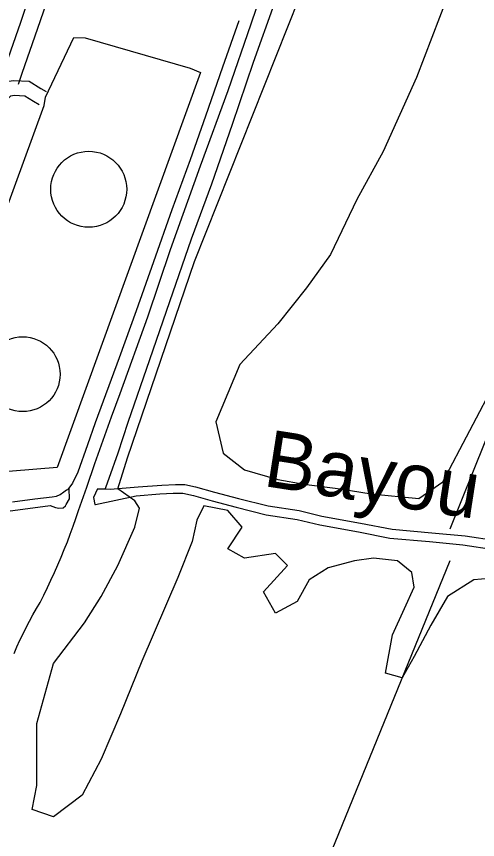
# Model space of a CAD drawing. Extents: x 3329332 to 3367211, y 631066 to 656469.
# Drawn here: x 3338733 to 3339674, y 651272 to 652948 of the extents above; entities that cross this region are included whole.
import ezdxf

# ---------------------------------------------------------------- set-up
doc = ezdxf.new("R2010")
doc.units = 0
for name, color, linetype in [('V-DOMW-TANK', 7, 'Continuous'), ('V-RIVR-IDEN', 7, 'Continuous'), ('V-ROAD-CNTR', 7, 'Continuous'), ('V-SITE-OTLN', 7, 'Continuous'), ('V-SITE-VEGE', 7, 'Continuous'), ('V-TOPO-SHOR', 7, 'Continuous')]:
    doc.layers.add(name, color=color, linetype=linetype)

msp = doc.modelspace()

# ---------------------------------------------------------------- linework, layer by layer
at = {"layer": 'V-DOMW-TANK'}
for centre, radius in [((3338880.775496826, 652596.4476143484), 77.39943451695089), ((3338746.023159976, 652219.7569567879), 76.28614585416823)]:
    msp.add_circle(centre, radius, dxfattribs=at)
at = {"layer": 'V-ROAD-CNTR'}
for points in [[(3338728.4960000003, 651651.157), (3338734.399, 651664.469), (3338740.508, 651677.689), (3338746.822, 651690.81), (3338753.341, 651703.834), (3338760.062, 651716.75), (3338766.986, 651729.563), (3338774.107, 651742.264), (3338781.429, 651754.853), (3338789.088, 651769.951), (3338796.553, 651785.145), (3338803.822, 651800.438), (3338810.889, 651815.8200000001), (3338817.756, 651831.295), (3338824.4250000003, 651846.858), (3338830.8880000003, 651862.505), (3338837.149, 651878.233), (3338843.205, 651894.044), (3338849.056, 651909.93), (3338854.698, 651925.89), (3338860.136, 651941.924), (3338876.6750000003, 651989.802), (3338893.426, 652037.611), (3338910.381, 652085.343), (3338927.545, 652133.002), (3338944.917, 652180.588), (3339001.142, 652336.393), (3339047.767, 652474.082), (3339108.617, 652644.318), (3339165.245, 652797.6460000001), (3339212.273, 652933.678), (3339263.522, 653085.795)], [(3338588.458785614, 652495.196982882), (3338607.59074735, 652558.773855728), (3338655.87565078, 652707.7975576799), (3338690.2755819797, 652797.539378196), (3338707.6055473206, 652815.124343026), (3338727.61050731, 652818.249336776), (3338759.62544328, 652816.3303406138), (3338783.3593958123, 652801.640369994), (3338794.198374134, 652795.7823817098)], [(3338623.998714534, 652509.1929548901), (3338636.2266900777, 652549.8278736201), (3338684.1715941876, 652697.7975776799), (3338716.043530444, 652780.9474113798), (3338722.021518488, 652787.0123992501), (3338729.0445044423, 652788.1093970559), (3338750.273461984, 652786.836399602), (3338768.319425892, 652775.668421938), (3338779.932402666, 652769.390434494)]]:
    msp.add_lwpolyline(points, dxfattribs=at)
at = {"layer": 'V-SITE-OTLN'}
msp.add_lwpolyline([(3339108.394, 652834.133), (3338816.208, 652029.576), (3338542.278, 652007.616), (3338536.74, 652006.264), (3338527.153, 652022.914), (3338525.9020000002, 652046.431), (3338789.955, 652766.791), (3338792.822, 652783.955), (3338850.207, 652905.324), (3338873.716, 652905.1900000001), (3339087.707, 652843.134)], close=True, dxfattribs=at)
at = {"layer": 'V-SITE-VEGE'}
for p, q in [((3339636.725, 653053.2220000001), (3339549.079, 652824.1939999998)), ((3339096.241, 652448.9759999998), (3339315.357, 652999.6199999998)), ((3339549.079, 652824.1939999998), (3339480.909, 652673.1339999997)), ((3339480.909, 652673.1339999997), (3339427.348, 652575.6749999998)), ((3339427.348, 652575.6749999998), (3339373.786, 652463.5989999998)), ((3339373.786, 652463.5989999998), (3339325.095, 652395.3779999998)), ((3338959.904, 652049.4009999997), (3339096.241, 652448.9759999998)), ((3339325.095, 652395.3779999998), (3339266.664, 652322.2829999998)), ((3339266.664, 652322.2829999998), (3339188.756, 652239.4429999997)), ((3339602.64, 652000.671), (3339743.848, 652268.6799999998)), ((3339188.756, 652239.4429999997), (3339140.0640000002, 652122.492)), ((3339140.0640000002, 652122.492), (3339154.673, 652059.145)), ((3339154.673, 652059.145), (3339198.4960000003, 652025.036)), ((3338940.427, 651986.052), (3338959.904, 652049.4009999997)), ((3339198.4960000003, 652025.036), (3339266.664, 652005.5429999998)), ((3339266.664, 652005.5429999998), (3339320.225, 651995.7989999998)), ((3339320.225, 651995.7989999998), (3339393.2630000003, 651986.052)), ((3339553.9450000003, 651966.5589999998), (3339602.64, 652000.6709999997)), ((3338974.5100000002, 651961.687), (3338940.427, 651986.052)), ((3339393.2630000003, 651986.052), (3339456.562, 651976.306)), ((3339456.562, 651976.306), (3339553.9450000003, 651966.559)), ((3338984.25, 651947.069), (3338974.5100000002, 651961.687)), ((3338974.5100000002, 651908.0849999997), (3338984.25, 651947.069)), ((3339115.718, 651951.9429999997), (3339101.111, 651922.7049999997)), ((3339164.411, 651942.196), (3339115.718, 651951.9429999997)), ((3339193.626, 651908.0849999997), (3339164.411, 651942.196)), ((3339101.111, 651922.7049999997), (3339091.3710000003, 651878.848)), ((3338940.427, 651830.1199999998), (3338974.5100000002, 651908.0849999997)), ((3339164.411, 651864.229), (3339193.626, 651908.0849999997)), ((3339091.3710000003, 651878.848), (3339062.156, 651805.754)), ((3339198.4960000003, 651844.736), (3339164.411, 651864.229)), ((3339261.795, 651854.4829999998), (3339198.4960000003, 651844.736)), ((3339286.14, 651830.1199999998), (3339261.795, 651854.4829999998)), ((3339461.432, 651844.736), (3339422.4790000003, 651839.8639999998)), ((3339510.126, 651839.8639999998), (3339461.432, 651844.736)), ((3338906.342, 651766.7710000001), (3338940.427, 651830.1199999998)), ((3339237.449, 651776.517), (3339286.14, 651830.1199999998)), ((3339368.918, 651825.2449999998), (3339329.965, 651800.8799999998)), ((3339422.4790000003, 651839.8639999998), (3339368.918, 651825.2449999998)), ((3339539.34, 651815.5009999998), (3339510.126, 651839.8639999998)), ((3339544.208, 651786.2619999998), (3339539.34, 651815.5009999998)), ((3339062.156, 651805.754), (3338989.119, 651635.2009999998)), ((3339329.965, 651800.8799999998), (3339305.619, 651757.0239999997)), ((3339665.94, 651800.8799999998), (3339612.378, 651766.7709999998)), ((3339719.501, 651805.754), (3339665.94, 651800.8799999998)), ((3339261.795, 651732.6589999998), (3339237.449, 651776.517)), ((3339524.732, 651742.4059999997), (3339544.208, 651786.2619999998)), ((3338872.258, 651713.1680000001), (3338906.342, 651766.7710000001)), ((3339612.378, 651766.7710000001), (3339578.293, 651708.296)), ((3339305.619, 651757.0239999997), (3339261.795, 651732.6589999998)), ((3339500.3850000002, 651688.8029999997), (3339524.732, 651742.4059999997)), ((3338808.958, 651630.329), (3338872.258, 651713.1680000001)), ((3339578.293, 651708.296), (3339544.208, 651644.948)), ((3339485.779, 651610.836), (3339500.3850000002, 651688.8029999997)), ((3339544.208, 651644.948), (3339519.864, 651601.0920000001)), ((3338774.873, 651508.5059999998), (3338808.958, 651630.329)), ((3338989.119, 651635.2009999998), (3338945.295, 651528.001)), ((3339519.864, 651601.0920000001), (3339485.779, 651610.836)), ((3338945.295, 651528.001), (3338906.342, 651435.4130000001)), ((3338774.873, 651381.81), (3338774.873, 651508.5059999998)), ((3338906.342, 651435.4130000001), (3338867.3850000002, 651362.319)), ((3338765.1350000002, 651333.0799999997), (3338774.873, 651381.81)), ((3338867.3850000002, 651362.319), (3338808.958, 651318.4619999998)), ((3338808.958, 651318.4619999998), (3338765.1350000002, 651333.0799999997))]:
    msp.add_line(p, q, dxfattribs=at)
at = {"layer": 'V-TOPO-SHOR'}
for p, q in [((3339617.5364785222, 651905.0866606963), (3340718.8788384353, 654637.0891855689)), ((3338757.4405332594, 649730.8316572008), (3339617.6586096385, 651840.4733818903))]:
    msp.add_line(p, q, dxfattribs=at)
for points in [[(3339375.2916394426, 654643.2807012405), (3339368.582, 654624.853), (3339366.481, 654618.6680000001), (3339331.616, 654515.1950000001), (3339308.535, 654450.892), (3339282.071, 654372.564), (3339247.636, 654272.39), (3339214.48, 654179.647), (3339178.401, 654080.7220000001), (3339144.803, 653982.608), (3339107.862, 653877.493), (3339051.968, 653707.638), (3339010.87, 653598.002), (3338973.077, 653488.348), (3338912.677, 653325.129), (3338866.484, 653191.153), (3338831.218, 653089.746), (3338819.036, 653053.881), (3338804.725, 653006.462), (3338776.585, 652924.014), (3338744.677, 652832.501), (3338737.139, 652809.778)], [(3339165.992, 654136.34), (3339129.443, 654027.9180000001), (3339096.2660000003, 653930.628), (3339060.9930000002, 653828.808), (3339024.494, 653728.6460000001), (3338985.494, 653624.784), (3338959.044, 653548.934), (3338931.742, 653468.546), (3338903.633, 653391.468), (3338869.186, 653289.229), (3338832.694, 653190.721), (3338797.102, 653105.01), (3338783.6920000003, 653070.802), (3338768.105, 653016.784), (3338741.626, 652935.978), (3338710.98, 652848.588), (3338679.955, 652766.983), (3338635.458, 652640.431), (3338596.865, 652535.7390000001), (3338572.086, 652463.185), (3338535.929, 652360.707)], [(3339258.693, 652974.044), (3339216.303, 652854.9180000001), (3339173.457, 652728.36), (3339131.055, 652606.758), (3339089.534, 652495.062), (3339045.441, 652366.859), (3339004.71, 652248.964), (3338960.6210000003, 652121.1730000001), (3338940.0300000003, 652058.924), (3338921.565, 652007.4010000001), (3338915.688, 651990.498), (3338914.0100000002, 651985.927)], [(3339186.896, 652939.777), (3339153.878, 652844.908), (3339118.622, 652745.154), (3339087.556, 652656.528), (3339050.221, 652554.7220000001), (3339012.861, 652448.785), (3338977.603, 652348.62), (3338942.781, 652252.993), (3338894.12, 652120.686), (3338878.588, 652076.166), (3338858.446, 652020.108), (3338847.9930000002, 651997.865), (3338837.855, 651985.165)], [(3338898.835, 651986.011), (3338914.0100000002, 651985.927), (3338924.3850000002, 651985.868), (3338981.901, 651990.06), (3339029.97, 651993.894), (3339057.491, 651995.383), (3339076.793, 651995.272), (3339098.531, 651990.634), (3339137.072, 651979.738), (3339185.8680000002, 651966.731), (3339246.558, 651951.605), (3339310.1550000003, 651941.799), (3339356.0870000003, 651930.863), (3339435.2630000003, 651916.453), (3339499.257, 651904.181), (3339580.114, 651896.743), (3339648.247, 651890.2000000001), (3339711.434, 651880.808)], [(3338725.068, 651959.481), (3338771.097, 651965.791), (3338806.437, 651970.109), (3338815.0670000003, 651971.292), (3338822.4790000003, 651974.534), (3338830.313, 651980.24), (3338835.265, 651984.3200000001), (3338837.855, 651985.165), (3338840.944, 651986.175)], [(3338834.832, 651954.536), (3338841.615, 651965.873), (3338840.944, 651986.175)], [(3338898.835, 651986.011), (3338890.821, 651968.9230000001), (3338892.953, 651954.212), (3338894.605, 651954.001), (3338977.619, 651971.976), (3339025.69, 651975.812), (3339053.211, 651977.299), (3339072.511, 651977.1900000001), (3339094.251, 651972.55), (3339132.792, 651961.654), (3339181.585, 651948.65), (3339242.278, 651933.5210000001), (3339305.875, 651923.7170000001), (3339351.805, 651912.781), (3339430.983, 651898.3690000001), (3339494.975, 651886.1), (3339575.8340000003, 651878.661), (3339643.965, 651872.116), (3339707.153, 651862.724)], [(3338720.785, 651941.398), (3338766.8140000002, 651947.707), (3338802.157, 651952.027), (3338812.849, 651948.322), (3338819.536, 651946.694), (3338828.736, 651947.517), (3338833.686, 651951.595), (3338834.832, 651954.536)]]:
    msp.add_lwpolyline(points, dxfattribs=at)

# ---------------------------------------------------------------- texts
at = {"layer": 'V-RIVR-IDEN'}
msp.add_text('Bayou', height=115.99976600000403, rotation=351.1582033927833, dxfattribs=at).set_placement((3339234.023494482, 651992.5019882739))

doc.saveas('drawing.dxf')
